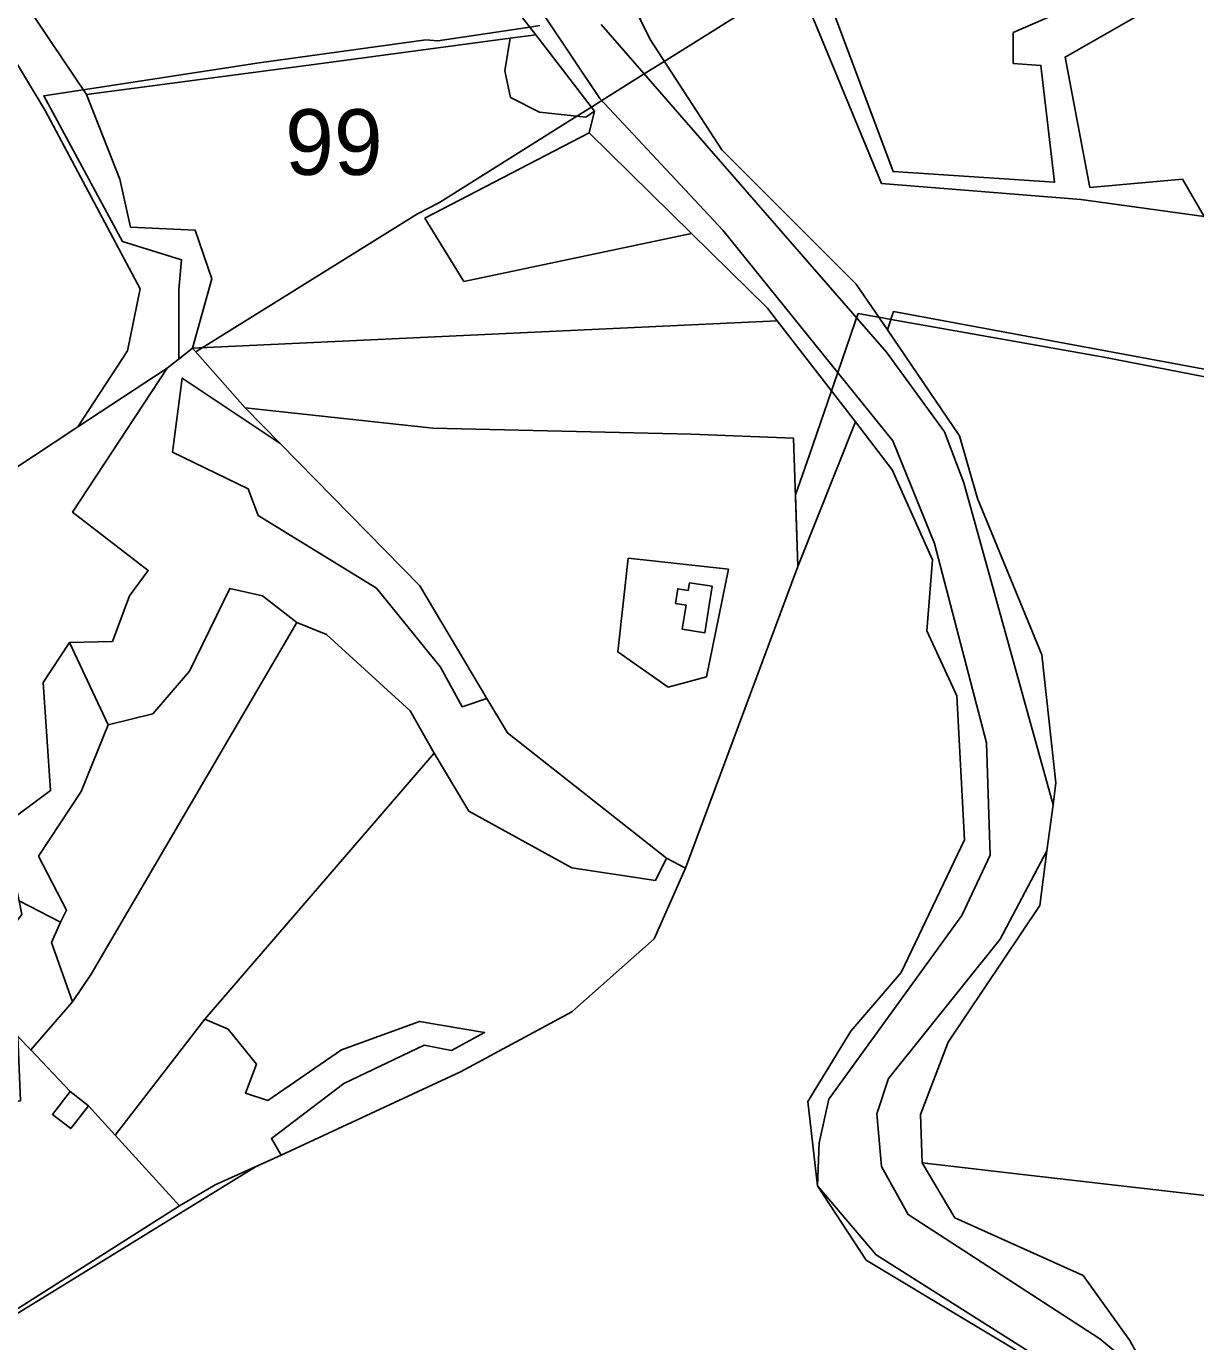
# Model space of a CAD drawing. Extents: x -477304 to -465429, y -1159113 to -1149210.
# Drawn here: x -468621 to -468353.7, y -1157338.4 to -1157037.7 of the extents above; entities that cross this region are included whole.
import ezdxf

# ---------------------------------------------------------------- set-up
doc = ezdxf.new("R2010")
doc.units = 0
for name, color, linetype in [('BPEJ_s', 7, 'Continuous'), ('orna_s', 7, 'Continuous'), ('ostatni_s', 7, 'Continuous'), ('PUPFL_s', 7, 'Continuous'), ('trav_porost_s', 7, 'Continuous'), ('voda_s', 7, 'Continuous')]:
    doc.layers.add(name, color=color, linetype=linetype)

msp = doc.modelspace()

# ---------------------------------------------------------------- linework, layer by layer
at = {"layer": 'BPEJ_s'}
for points in [[(-468451.18, -1157030.62), (-468475.18, -1157045.71), (-468479.75, -1157048.58), (-468489.46, -1157054.68), (-468491.81, -1157056.16), (-468495.15, -1157058.26), (-468526.55, -1157078), (-468531.63, -1157080.54), (-468580.84, -1157111.2), (-468582.31, -1157112.11), (-468583.03, -1157111.3), (-468586.19, -1157113.76), (-468586.19, -1157097.88), (-468585.55, -1157091.11), (-468599.09, -1157086.88), (-468617.04, -1157053.56), (-468608.03, -1157052.19), (-468567.79, -1157046.07), (-468529.73, -1157040.78), (-468526.98, -1157040.99), (-468505.95, -1157037.89), (-468503.63, -1157037.55)], [(-468503.63, -1157037.55), (-468505.95, -1157037.89), (-468526.98, -1157040.99), (-468529.73, -1157040.78), (-468567.79, -1157046.07), (-468608.03, -1157052.19), (-468617.04, -1157053.56), (-468599.09, -1157086.88), (-468585.55, -1157091.11), (-468586.19, -1157097.88), (-468586.19, -1157113.76), (-468583.03, -1157111.3), (-468582.31, -1157112.11), (-468580.84, -1157111.2), (-468531.63, -1157080.54), (-468526.55, -1157078), (-468495.15, -1157058.26), (-468491.81, -1157056.16), (-468489.46, -1157054.68), (-468479.75, -1157048.58), (-468475.18, -1157045.71), (-468451.18, -1157030.62)], [(-468317.12, -1157124.58), (-468374.72, -1157113.33), (-468375.54, -1157113.17), (-468423.35, -1157104.7), (-468426.13, -1157104.21), (-468426.31, -1157104.18), (-468430.88, -1157103.37), (-468431.21, -1157104.33), (-468431.61, -1157105.49), (-468435.52, -1157116.84), (-468436.97, -1157121.06), (-468442, -1157135.65), (-468445.18, -1157144.85), (-468444.62, -1157161.21), (-468470.37, -1157230.16), (-468477.48, -1157246.29), (-468496.33, -1157262.98), (-468521.78, -1157276.74), (-468562.76, -1157295.77), (-468568.64, -1157298.41), (-468610.34, -1157324.09), (-468628.01, -1157334.98)], [(-468317.12, -1157124.58), (-468374.72, -1157113.33), (-468375.54, -1157113.17), (-468423.35, -1157104.7), (-468426.13, -1157104.21), (-468426.31, -1157104.18), (-468430.88, -1157103.37), (-468431.21, -1157104.33), (-468431.61, -1157105.49), (-468435.52, -1157116.84), (-468436.97, -1157121.06), (-468442, -1157135.65), (-468445.18, -1157144.85), (-468444.62, -1157161.21), (-468470.37, -1157230.16), (-468477.48, -1157246.29), (-468496.33, -1157262.98), (-468521.78, -1157276.74), (-468562.76, -1157295.77), (-468568.64, -1157298.41), (-468610.34, -1157324.09), (-468628.01, -1157334.98)]]:
    msp.add_lwpolyline(points, dxfattribs=at)
at = {"layer": 'orna_s'}
msp.add_lwpolyline([(-468606.21, -1157254.36), (-468610.47, -1157260.69), (-468615.27, -1157247.19), (-468613.21, -1157242.52), (-468611.82, -1157239.79), (-468618.25, -1157227.41), (-468608.54, -1157212.65), (-468602.35, -1157197.41), (-468592.15, -1157194.91), (-468583.75, -1157185.11), (-468574.55, -1157166.19), (-468567.01, -1157167.93), (-468559.2, -1157174)], close=True, dxfattribs=at)
at = {"layer": 'ostatni_s'}
for points in [[(-468502.25, -1157035.76), (-468489.92, -1157054.19), (-468461.82, -1157084.29), (-468422.91, -1157132.44), (-468413.38, -1157155.92), (-468401.49, -1157201.51), (-468400.69, -1157227.19), (-468407.15, -1157240.97), (-468437.6, -1157282.98), (-468439.77, -1157292.95), (-468440.18, -1157302.82), (-468442.34, -1157283.49), (-468432.53, -1157267.44), (-468421.03, -1157254.05), (-468406.55, -1157223.66), (-468408.32, -1157190.73), (-468415.14, -1157175.92), (-468413.88, -1157159.67), (-468423.07, -1157139.08), (-468431.5, -1157128.15), (-468449.36, -1157105.01), (-468451.58, -1157102.13), (-468468.94, -1157085.08), (-468492.39, -1157062.07), (-468491.11, -1157057.07), (-468504.58, -1157039.66), (-468509.25, -1157033.63)], [(-468400.69, -1157227.19), (-468401.49, -1157201.51), (-468413.38, -1157155.92), (-468422.91, -1157132.44), (-468461.82, -1157084.29), (-468489.92, -1157054.19), (-468502.25, -1157035.76)], [(-468480.86, -1157035.74), (-468478.41, -1157040.73), (-468462.06, -1157065.92), (-468431.28, -1157096.66), (-468424.15, -1157107.12), (-468407.66, -1157131.31), (-468403.58, -1157145.63), (-468388.88, -1157181.37), (-468385.69, -1157210.66), (-468386.3, -1157215.65), (-468406.7, -1157142.05), (-468411.13, -1157130.4), (-468424.39, -1157112.16), (-468489.62, -1157037.25)], [(-468489.62, -1157037.25), (-468424.39, -1157112.16), (-468411.13, -1157130.4), (-468406.7, -1157142.05), (-468386.3, -1157215.65), (-468387.69, -1157226.23), (-468398.42, -1157246.36), (-468423.93, -1157278.28), (-468426.57, -1157286.36), (-468425.54, -1157298.34), (-468419.42, -1157309.37), (-468375.61, -1157337.8), (-468363.46, -1157347.75), (-468354.96, -1157363.84), (-468362.72, -1157387.53), (-468441.22, -1157432.63), (-468453.59, -1157444.45), (-468469.29, -1157474.38), (-468475.79, -1157498.55)], [(-468485.75, -1157492.75), (-468478.95, -1157469.5), (-468471.06, -1157454.33), (-468458.96, -1157434.89), (-468449.42, -1157425.18), (-468406.61, -1157402.71), (-468376.67, -1157383.29), (-468370.83, -1157375.09), (-468369.45, -1157364.27), (-468372.12, -1157358.53), (-468376.06, -1157350.68), (-468426.75, -1157318.59), (-468440.18, -1157302.82), (-468439.77, -1157292.95), (-468437.6, -1157282.98), (-468407.15, -1157240.97), (-468400.69, -1157227.19)]]:
    msp.add_lwpolyline(points, dxfattribs=at)
for points in [[(-468483.47, -1157159.26), (-468460.51, -1157161.81), (-468465.5, -1157186.41), (-468474.33, -1157188.8), (-468485.81, -1157180.73)], [(-468472.64, -1157169.63), (-468472.12, -1157166.27), (-468469.7, -1157166.65), (-468469.42, -1157164.92), (-468464.24, -1157165.73), (-468465.9, -1157176.35), (-468471.09, -1157175.54), (-468470.22, -1157170.01)], [(-468472.64, -1157169.63), (-468470.22, -1157170.01), (-468471.09, -1157175.54), (-468465.9, -1157176.35), (-468464.24, -1157165.73), (-468469.42, -1157164.92), (-468469.7, -1157166.65), (-468472.12, -1157166.27)], [(-468410.27, -1157269.95), (-468416.6, -1157286.49), (-468416.21, -1157297.51), (-468408.76, -1157310.07), (-468379.42, -1157323.31), (-468368.77, -1157338.15), (-468363.46, -1157347.75), (-468375.61, -1157337.8), (-468419.42, -1157309.37), (-468425.54, -1157298.34), (-468426.57, -1157286.36), (-468423.93, -1157278.28), (-468398.42, -1157246.36), (-468387.69, -1157226.23), (-468389.32, -1157238.67)], [(-468631.51, -1157252.88), (-468622.06, -1157240.78), (-468622.71, -1157237.67), (-468613.21, -1157242.52), (-468615.27, -1157247.19), (-468610.47, -1157260.69), (-468620.03, -1157271.71), (-468622.95, -1157268.61)], [(-468622.95, -1157268.61), (-468620.03, -1157271.71), (-468611.05, -1157281.24), (-468615.07, -1157286.47), (-468610.87, -1157289.7), (-468606.85, -1157284.47), (-468600.7, -1157291.22), (-468586.02, -1157307.34), (-468627.12, -1157333.39), (-468630.25, -1157320.21), (-468631.49, -1157314.98), (-468635.52, -1157298.03), (-468637.26, -1157292.32), (-468629.21, -1157284.32), (-468622.39, -1157283.39)], [(-468611.05, -1157281.24), (-468606.85, -1157284.47), (-468610.87, -1157289.7), (-468615.07, -1157286.47)], [(-468426.75, -1157318.59), (-468376.06, -1157350.68), (-468372.12, -1157358.53), (-468383.99, -1157346.81), (-468429.01, -1157319.78), (-468440.18, -1157302.82)]]:
    msp.add_lwpolyline(points, close=True, dxfattribs=at)
at = {"layer": 'PUPFL_s'}
for points in [[(-468438.08, -1157030.12), (-468422.86, -1157070.92), (-468385.95, -1157073.34), (-468389.06, -1157046.66), (-468395.42, -1157046.19), (-468395.42, -1157039.15), (-468338.26, -1157014.31), (-468336.09, -1157017.58), (-468383.56, -1157044.74), (-468377.89, -1157074.53), (-468356.73, -1157072.63), (-468351.75, -1157081.19), (-468379.98, -1157077.33), (-468425.51, -1157073.6), (-468443.84, -1157029.36), (-468427.59, -1157017.67), (-468416.86, -1157006.77), (-468398.91, -1156992.53), (-468377.64, -1156980.36), (-468375.33, -1156982.05), (-468394.21, -1156992.7), (-468415.21, -1157009.52), (-468417.9, -1157019.93), (-468428.22, -1157022.08)], [(-468554.15, -1157046.25), (-468607.28, -1157053.31), (-468623.63, -1157028.95), (-468542.86, -1156989.49), (-468539.32, -1156983.12), (-468524.78, -1157002.43), (-468512.85, -1157021.39), (-468509.25, -1157033.63), (-468504.58, -1157039.66), (-468510.39, -1157040.43)], [(-468394.21, -1156992.7), (-468375.33, -1156982.05), (-468341.95, -1157006.52), (-468338.26, -1157014.31), (-468395.42, -1157039.15), (-468395.42, -1157046.19), (-468389.06, -1157046.66), (-468385.95, -1157073.34), (-468422.86, -1157070.92), (-468438.08, -1157030.12), (-468428.22, -1157022.08), (-468417.9, -1157019.93), (-468415.21, -1157009.52)], [(-468322.96, -1157042.09), (-468314.59, -1157093.74), (-468338.87, -1157102.15), (-468351.75, -1157081.19), (-468356.73, -1157072.63), (-468377.89, -1157074.53), (-468383.56, -1157044.74), (-468336.09, -1157017.58), (-468320.45, -1157041.18)], [(-468425.51, -1157073.6), (-468379.98, -1157077.33), (-468351.75, -1157081.19), (-468338.87, -1157102.15), (-468337.1, -1157105.03), (-468311.87, -1157097.98), (-468303.52, -1157111.6), (-468300.76, -1157125.5), (-468422.75, -1157102.91), (-468424.15, -1157107.12), (-468431.28, -1157096.66), (-468462.06, -1157065.92), (-468478.41, -1157040.73), (-468480.86, -1157035.74), (-468443.84, -1157029.36)], [(-468521, -1157096.03), (-468468.94, -1157085.08), (-468451.58, -1157102.13), (-468449.36, -1157105.01), (-468583.03, -1157111.3), (-468578.64, -1157095.4), (-468582.45, -1157084.32), (-468597.23, -1157083.59), (-468599.69, -1157072.66), (-468607.28, -1157053.31), (-468554.15, -1157046.25), (-468510.39, -1157040.43), (-468511.63, -1157047.9), (-468510.32, -1157053.96), (-468503.72, -1157057.35), (-468493.09, -1157058.48), (-468491.11, -1157057.07), (-468492.39, -1157062.07), (-468529.9, -1157081.57)], [(-468493.09, -1157058.48), (-468503.72, -1157057.35), (-468510.32, -1157053.96), (-468511.63, -1157047.9), (-468510.39, -1157040.43), (-468504.58, -1157039.66), (-468491.11, -1157057.07)], [(-468422.75, -1157102.91), (-468300.76, -1157125.5), (-468290.94, -1157180.21), (-468291.57, -1157228.45), (-468294.05, -1157283.73), (-468293.95, -1157311.63), (-468343.62, -1157305.89), (-468393.29, -1157300.16), (-468416.21, -1157297.51), (-468416.6, -1157286.49), (-468410.27, -1157269.95), (-468389.32, -1157238.67), (-468387.69, -1157226.23), (-468386.3, -1157215.65), (-468385.69, -1157210.66), (-468388.88, -1157181.37), (-468403.58, -1157145.63), (-468407.66, -1157131.31), (-468424.15, -1157107.12)], [(-468469.03, -1157130.96), (-468528.07, -1157129.56), (-468570.99, -1157124.93), (-468583.03, -1157111.3), (-468449.36, -1157105.01), (-468431.5, -1157128.15), (-468444.62, -1157161.21), (-468445.62, -1157131.87)]]:
    msp.add_lwpolyline(points, close=True, dxfattribs=at)
for points in [[(-468601.06, -1157374.35), (-468628.48, -1157334.29), (-468627.12, -1157333.39), (-468586.02, -1157307.34), (-468577.87, -1157302.54), (-468562.76, -1157295.77), (-468521.78, -1157276.74), (-468496.33, -1157262.98), (-468477.48, -1157246.29), (-468470.37, -1157230.16), (-468444.62, -1157161.21), (-468431.5, -1157128.15), (-468423.07, -1157139.08), (-468413.88, -1157159.67), (-468415.14, -1157175.92), (-468408.32, -1157190.73), (-468406.55, -1157223.66), (-468421.03, -1157254.05), (-468432.53, -1157267.44), (-468442.34, -1157283.49), (-468440.18, -1157302.82), (-468429.01, -1157319.78), (-468383.99, -1157346.81)], [(-468473.01, -1157504.83), (-468463.9, -1157473.88), (-468447.64, -1157445.09), (-468438.73, -1157433.36), (-468382.64, -1157406.05), (-468362.72, -1157387.53), (-468354.96, -1157363.84), (-468363.46, -1157347.75), (-468368.77, -1157338.15), (-468379.42, -1157323.31), (-468408.76, -1157310.07), (-468416.21, -1157297.51), (-468393.29, -1157300.16), (-468343.62, -1157305.89), (-468293.95, -1157311.63), (-468294.03, -1157361.86), (-468284.83, -1157418.12), (-468289.29, -1157453.2), (-468319.07, -1157582.77)]]:
    msp.add_lwpolyline(points, dxfattribs=at)
at = {"layer": 'trav_porost_s'}
for points in [[(-468655.33, -1157159.64), (-468658.7, -1157157.71), (-468671.71, -1157164.48), (-468685.95, -1157134.28), (-468716.65, -1157056.39), (-468667.89, -1157037.19), (-468655.92, -1157033.19), (-468642.21, -1157030.17), (-468631.42, -1157032.61), (-468616.7, -1157056.91), (-468595.03, -1157097.7), (-468597.92, -1157111.91), (-468609.29, -1157129.3)], [(-468468.94, -1157085.08), (-468521, -1157096.03), (-468529.9, -1157081.57), (-468492.39, -1157062.07)], [(-468601.34, -1157178.33), (-468597.48, -1157167.88), (-468593.17, -1157162.1), (-468610.48, -1157148.78), (-468588.83, -1157115.82), (-468583.03, -1157111.3), (-468570.99, -1157124.93), (-468562.97, -1157133.09), (-468585.39, -1157118.14), (-468587.65, -1157135.04), (-468570.31, -1157143.44), (-468568.01, -1157149.52), (-468541.01, -1157166.17), (-468526.38, -1157184.21), (-468521.39, -1157193.27), (-468515.72, -1157191.36), (-468511.03, -1157199.23), (-468474.71, -1157227.9), (-468477.22, -1157233.02), (-468496.35, -1157230.12), (-468519.87, -1157217.16), (-468527.76, -1157203.9), (-468533.29, -1157194.21), (-468552.39, -1157176.74), (-468559.2, -1157174), (-468567.01, -1157167.93), (-468574.55, -1157166.19), (-468583.75, -1157185.11), (-468592.15, -1157194.91), (-468602.35, -1157197.41), (-468611.17, -1157178.59)], [(-468664.41, -1157207.53), (-468657.15, -1157206.93), (-468658.17, -1157191.65), (-468659.39, -1157191.8), (-468660.85, -1157178.81), (-468668.95, -1157179.71), (-468676.93, -1157167), (-468671.71, -1157164.48), (-468658.7, -1157157.71), (-468655.33, -1157159.64), (-468609.29, -1157129.3), (-468588.83, -1157115.82), (-468610.48, -1157148.78), (-468593.17, -1157162.1), (-468597.48, -1157167.88), (-468601.34, -1157178.33), (-468611.17, -1157178.59), (-468617.18, -1157187.69), (-468615.49, -1157212.43), (-468626.25, -1157220.38), (-468625.33, -1157225.21), (-468675.64, -1157231.38), (-468675.27, -1157228.25), (-468665.87, -1157207.36)], [(-468541.01, -1157166.17), (-468568.01, -1157149.52), (-468570.31, -1157143.44), (-468587.65, -1157135.04), (-468585.39, -1157118.14), (-468562.97, -1157133.09), (-468531.06, -1157165.6), (-468515.72, -1157191.36), (-468521.39, -1157193.27), (-468526.38, -1157184.21)], [(-468562.97, -1157133.09), (-468570.99, -1157124.93), (-468528.07, -1157129.56), (-468469.03, -1157130.96), (-468445.62, -1157131.87), (-468444.62, -1157161.21), (-468470.37, -1157230.16), (-468474.71, -1157227.9), (-468511.03, -1157199.23), (-468515.72, -1157191.36), (-468531.06, -1157165.6)], [(-468483.47, -1157159.26), (-468485.81, -1157180.73), (-468474.33, -1157188.8), (-468465.5, -1157186.41), (-468460.51, -1157161.81)], [(-468610.47, -1157260.69), (-468606.21, -1157254.36), (-468559.2, -1157174), (-468552.39, -1157176.74), (-468533.29, -1157194.21), (-468527.76, -1157203.9), (-468580.21, -1157264.66), (-468600.7, -1157291.22), (-468606.85, -1157284.47), (-468611.05, -1157281.24), (-468620.03, -1157271.71)], [(-468477.48, -1157246.29), (-468496.33, -1157262.98), (-468521.78, -1157276.74), (-468562.76, -1157295.77), (-468565, -1157291.96), (-468548.45, -1157279.43), (-468530.12, -1157270.6), (-468523.82, -1157271.83), (-468516.28, -1157267.72), (-468531.14, -1157265.2), (-468548.98, -1157271.72), (-468565.86, -1157283.26), (-468570.95, -1157281.57), (-468568.43, -1157274.97), (-468574.93, -1157266.97), (-468580.21, -1157264.66), (-468527.76, -1157203.9), (-468519.87, -1157217.16), (-468496.35, -1157230.12), (-468477.22, -1157233.02), (-468474.71, -1157227.9), (-468470.37, -1157230.16)], [(-468565.86, -1157283.26), (-468548.98, -1157271.72), (-468531.14, -1157265.2), (-468516.28, -1157267.72), (-468523.82, -1157271.83), (-468530.12, -1157270.6), (-468548.45, -1157279.43), (-468565, -1157291.96), (-468562.76, -1157295.77), (-468577.87, -1157302.54), (-468586.02, -1157307.34), (-468600.7, -1157291.22), (-468580.21, -1157264.66), (-468574.93, -1157266.97), (-468568.43, -1157274.97), (-468570.95, -1157281.57)]]:
    msp.add_lwpolyline(points, close=True, dxfattribs=at)
at = {"layer": 'voda_s'}
for points in [[(-468609.29, -1157129.3), (-468597.92, -1157111.91), (-468595.03, -1157097.7), (-468616.7, -1157056.91), (-468631.42, -1157032.61), (-468642.21, -1157030.17), (-468635.86, -1157029.77), (-468623.63, -1157028.95), (-468607.28, -1157053.31), (-468599.69, -1157072.66), (-468597.23, -1157083.59), (-468582.45, -1157084.32), (-468578.64, -1157095.4), (-468583.03, -1157111.3), (-468588.83, -1157115.82)], [(-468617.18, -1157187.69), (-468611.17, -1157178.59), (-468602.35, -1157197.41), (-468608.54, -1157212.65), (-468618.25, -1157227.41), (-468611.82, -1157239.79), (-468613.21, -1157242.52), (-468622.71, -1157237.67), (-468625.33, -1157225.21), (-468626.25, -1157220.38), (-468615.49, -1157212.43)]]:
    msp.add_lwpolyline(points, close=True, dxfattribs=at)

# ---------------------------------------------------------------- texts
at = {"layer": 'BPEJ_s'}
msp.add_text('99', height=15, dxfattribs=at).set_placement((-468561.88, -1157071.67))

doc.saveas('drawing.dxf')
